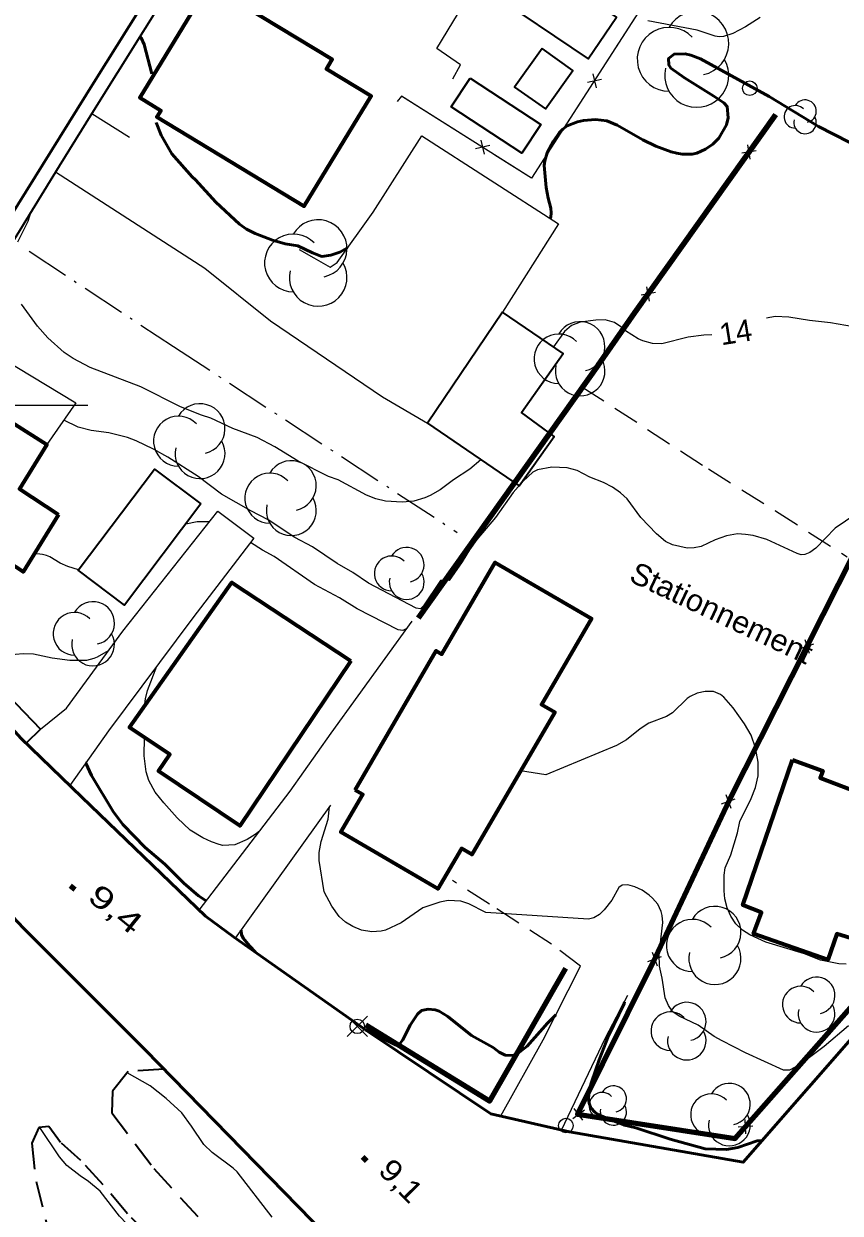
# Model space of a CAD drawing. Extents: x 356765 to 358572, y 5103174 to 5104650.
# Drawn here: x 357900.6 to 357956.9, y 5103344.3 to 5103426.3 of the extents above; entities that cross this region are included whole.
import ezdxf
from ezdxf.enums import TextEntityAlignment as Align

# ---------------------------------------------------------------- set-up
doc = ezdxf.new("R2010")
doc.units = 0
doc.header["$LTSCALE"] = 0.6
doc.linetypes.add('DOT_DASHED', pattern=[7.7, 5, -1.2, 0.3, -1.2])
doc.linetypes.add('MEDIUM_DASHED', pattern=[4.5, 3, -1.5])
for name, color, linetype, lineweight in [('1', 7, 'Continuous', 53), ('19', 7, 'Continuous', 13), ('2', 7, 'Continuous', 13), ('21', 7, 'Continuous', 53), ('22', 7, 'Continuous', 35), ('3', 7, 'Continuous', 140), ('31', 7, 'Continuous', 70), ('36', 7, 'Continuous', 13), ('37', 7, 'Continuous', 13), ('4', 7, 'Continuous', 90), ('41', 7, 'DOT_DASHED', 25), ('44', 7, 'Continuous', 25), ('52', 7, 'Continuous', 13), ('61', 7, 'Continuous', 13)]:
    doc.layers.add(name, color=color, linetype=linetype, lineweight=lineweight)

msp = doc.modelspace()

# ---------------------------------------------------------------- linework, layer by layer
at = {"layer": '1'}
for points in [[(357909.41, 5103422.84), (357908.88, 5103424.88), (357908.68, 5103425.34), (357908.59, 5103425.39)], [(357958.56, 5103417.59), (357955.37, 5103419.21), (357951.96, 5103421.29), (357947.23, 5103423.88), (357946.56, 5103424.15), (357946.18, 5103424.22), (357945.42, 5103424.21), (357945.03, 5103423.91), (357945.04, 5103423.47), (357945.19, 5103423.25), (357946.12, 5103422.57), (357948.14, 5103421.32), (357948.84, 5103420.84), (357949.07, 5103420.59), (357949.13, 5103419.82), (357949.02, 5103419.34), (357948.49, 5103418.42), (357948.07, 5103418), (357947.58, 5103417.65), (357946.98, 5103417.38), (357946.65, 5103417.3), (357945.97, 5103417.3), (357945.59, 5103417.38), (357945.2, 5103417.47), (357944.16, 5103417.86), (357943.25, 5103418.3), (357941.48, 5103419.32), (357940.77, 5103419.61), (357940, 5103419.7), (357939.16, 5103419.63), (357938.76, 5103419.55), (357938.04, 5103419.26), (357937.74, 5103419.04), (357937.5, 5103418.79), (357937.09, 5103418.21), (357936.67, 5103417.4), (357936.5, 5103416.86), (357936.46, 5103416.54), (357936.6, 5103415.01), (357936.72, 5103414.28), (357936.91, 5103413.59), (357936.94, 5103413.26), (357936.91, 5103412.97), (357936.86, 5103412.88)], [(357922.91, 5103410.84), (357922.37, 5103410.55), (357921.75, 5103410.34), (357921.13, 5103410.26), (357920.49, 5103410.5), (357919.49, 5103410.98), (357918.6, 5103411.13), (357917.74, 5103411.38), (357916.53, 5103411.84), (357915.94, 5103412.15), (357915.45, 5103412.48), (357913.82, 5103414), (357912.43, 5103415.53), (357912.19, 5103415.74), (357910.79, 5103417.34), (357910.05, 5103418.61), (357909.71, 5103419.49)], [(357913.17, 5103365.82), (357912.64, 5103366.17), (357911.62, 5103367.04), (357910.31, 5103368.34), (357908.96, 5103369.5), (357907.43, 5103371.07), (357906.75, 5103371.98), (357905.26, 5103374.47), (357904.86, 5103375.3), (357904.85, 5103375.31)], [(357916.56, 5103362.28), (357916.16, 5103362.69), (357915.72, 5103363.24), (357915.59, 5103363.5), (357915.57, 5103363.8)], [(357937.26, 5103357.95), (357936.68, 5103357.37), (357935.28, 5103355.79), (357934.76, 5103355.37), (357934.5, 5103355.22), (357934.25, 5103355.15), (357933.77, 5103355.18), (357933.36, 5103355.38), (357932.94, 5103355.7), (357931.44, 5103356.54), (357929.82, 5103357.84), (357929.23, 5103358.2), (357928.95, 5103358.3), (357928.45, 5103358.34), (357928.01, 5103358.25), (357927.72, 5103357.99), (357927.23, 5103357.25), (357926.71, 5103356.24), (357926.46, 5103355.9), (357926.21, 5103355.88), (357924.15, 5103356.91)], [(357951.46, 5103349.28), (357951.14, 5103349.26), (357949.81, 5103348.8), (357949.02, 5103348.66), (357947.56, 5103348.72), (357945.14, 5103349.38), (357942.77, 5103350.15), (357941.99, 5103350.34), (357940.73, 5103350.82), (357940.19, 5103351.08), (357939.96, 5103351.23), (357939.67, 5103351.53), (357939.55, 5103351.86), (357939.51, 5103352.2), (357939.61, 5103352.95), (357939.73, 5103353.37), (357940.24, 5103354.84), (357940.9, 5103356.51), (357941.96, 5103358.74), (357941.99, 5103358.85)]]:
    msp.add_lwpolyline(points, dxfattribs=at)
at = {"layer": '19'}
for p, q in [((357905.29, 5103420.11), (357907.87, 5103418.48)), ((357915.18, 5103363.25), (357921.75, 5103372.41))]:
    msp.add_line(p, q, dxfattribs=at)
for points in [[(357930.15, 5103422.5), (357930.7, 5103423.47), (357929.06, 5103424.59), (357933.79, 5103432.41)], [(357919.58, 5103410.74), (357920.58, 5103410.16), (357921.71, 5103409.52), (357922.19, 5103409.84), (357924.68, 5103413.31), (357928.02, 5103418.58), (357937.44, 5103412.5), (357933.59, 5103406.41)], [(357902.79, 5103416.09), (357913.07, 5103409.45), (357917.59, 5103405.81), (357925.32, 5103400.58), (357928.41, 5103398.76)], [(357896.02, 5103405.07), (357904.19, 5103400.16), (357902.19, 5103397.28)], [(357901.74, 5103377.65), (357903.53, 5103379.11), (357907.42, 5103384.42), (357913.96, 5103392.68), (357916.45, 5103390.82), (357912.24, 5103385.33), (357906.43, 5103377.53), (357903.76, 5103373.76)], [(357912.68, 5103365.18), (357918.96, 5103373.38), (357921.77, 5103377.37), (357927.36, 5103385.11)], [(357933.47, 5103350.98), (357936.38, 5103356.23), (357938.97, 5103361.32)], [(357937.66, 5103350.01), (357940.68, 5103356.37), (357942.23, 5103359.3)]]:
    msp.add_lwpolyline(points, dxfattribs=at)
at = {"layer": '2'}
for points in [[(357951.33, 5103426.74), (357950.34, 5103426.09), (357949.45, 5103425.63), (357948.82, 5103425.43), (357948.52, 5103425.4), (357948.25, 5103425.44), (357947.01, 5103425.86), (357943.6, 5103426.5)], [(357900.19, 5103411.26), (357900.89, 5103412.69), (357901.11, 5103413.36)], [(357932.1, 5103396.24), (357931.34, 5103395.58), (357930.21, 5103394.86), (357929.28, 5103394.16), (357928.61, 5103393.76), (357928.24, 5103393.62), (357927.47, 5103393.38), (357926.66, 5103393.3), (357925.53, 5103393.38), (357924.86, 5103393.54), (357924.21, 5103393.8), (357922.25, 5103394.84), (357921.59, 5103395.09), (357919.5, 5103396.13), (357917.9, 5103397.13), (357916.67, 5103397.78), (357915.01, 5103398.4), (357913.49, 5103399.11), (357912.83, 5103399.3), (357911.39, 5103399.88), (357908.66, 5103401.26), (357905.17, 5103402.59), (357904, 5103403.21), (357903.37, 5103403.63), (357902.25, 5103404.65), (357901.55, 5103405.44), (357900.43, 5103406.97)], [(357948.01, 5103404.84), (357947.46, 5103404.83), (357946.37, 5103404.7), (357944.57, 5103404.22), (357943.92, 5103404.26), (357943.26, 5103404.43), (357942.94, 5103404.58), (357942.06, 5103405.13), (357941.81, 5103405.36), (357941.3, 5103405.7), (357940.67, 5103405.88), (357940.02, 5103405.87), (357938.94, 5103405.72), (357938.33, 5103405.5), (357937.85, 5103405.08), (357937.09, 5103404.03)], [(357958.29, 5103405.3), (357956.19, 5103405.69), (357954.73, 5103405.84), (357953.32, 5103406.07), (357952.38, 5103406.11), (357951.78, 5103406.01)], [(357958.64, 5103392.97), (357956.52, 5103391.51), (357955.18, 5103390.13), (357954.77, 5103389.84), (357954.41, 5103389.71), (357954.16, 5103389.68), (357953.88, 5103389.76), (357951.79, 5103390.74), (357950.85, 5103391.01), (357950.33, 5103391.09), (357949.79, 5103391.12), (357949.01, 5103391), (357948.23, 5103390.72), (357947.28, 5103390.26), (357946.79, 5103390.16), (357946.32, 5103390.15), (357945.29, 5103390.36), (357944.82, 5103390.59), (357944.19, 5103391.13), (357943.11, 5103392.26), (357942.18, 5103393.53), (357941.72, 5103393.96), (357941.17, 5103394.34), (357940.54, 5103394.66), (357939.6, 5103395.04), (357938.72, 5103395.49), (357938.05, 5103395.68), (357936.99, 5103395.73), (357936, 5103395.54), (357935.67, 5103395.37), (357935.01, 5103394.75), (357934.33, 5103393.98), (357933.09, 5103392.26), (357931.81, 5103390.74), (357931.3, 5103390.03), (357930.81, 5103389.2), (357929.91, 5103387.92), (357929.71, 5103387.95), (357929.32, 5103387.92), (357928.14, 5103386.16), (357927.93, 5103385.95), (357927.63, 5103386.01), (357924.34, 5103387.73), (357923.26, 5103388.45), (357922.2, 5103389.08), (357920.49, 5103390.24), (357919.28, 5103390.88), (357917.43, 5103392.09), (357916.24, 5103392.71), (357914.23, 5103393.87), (357912.61, 5103395.09), (357910.52, 5103396.42), (357909.54, 5103396.96), (357908.33, 5103397.54), (357907.74, 5103397.76), (357906.45, 5103398.09), (357905.23, 5103398.26), (357904.35, 5103398.48), (357903.35, 5103398.96)], [(357913.38, 5103391.95), (357912.55, 5103391.95), (357911.75, 5103391.8)], [(357926.98, 5103384.59), (357926.71, 5103384.47), (357926.39, 5103384.51), (357923.57, 5103385.95), (357922.34, 5103386.71), (357920.63, 5103387.63), (357917.84, 5103389.57), (357917.04, 5103390), (357916.22, 5103390.52)], [(357904.37, 5103388.65), (357903.62, 5103388.88), (357903.1, 5103389.11), (357902.39, 5103389.54), (357902.15, 5103389.63), (357901.88, 5103389.71), (357901.32, 5103389.76)], [(357906.43, 5103383.06), (357906.41, 5103383.05), (357905.66, 5103382.62), (357905.41, 5103382.53), (357904.92, 5103382.4), (357903.76, 5103382.38), (357902.55, 5103382.55), (357901.27, 5103382.83), (357900.56, 5103382.84), (357898.96, 5103382.72), (357898.39, 5103382.84), (357898.1, 5103382.96), (357897.54, 5103383.26), (357897.31, 5103383.45), (357896.58, 5103384.2), (357895.4, 5103385.2), (357894.93, 5103385.66), (357893.42, 5103387.43), (357892.42, 5103388.25), (357891.42, 5103388.9)], [(357908.91, 5103379.25), (357908.97, 5103379.74), (357909.12, 5103380.33), (357909.76, 5103381.99)], [(357957.26, 5103361.45), (357956.77, 5103361.47), (357955.5, 5103361.73), (357954.39, 5103362.16), (357951.72, 5103362.97), (357950.63, 5103363.48), (357950.13, 5103363.8), (357949.67, 5103364.24), (357949.33, 5103364.76), (357949.07, 5103365.34), (357948.9, 5103365.96), (357948.85, 5103366.51), (357948.86, 5103367.59), (357948.92, 5103368.09), (357949.31, 5103368.98), (357949.77, 5103370.51), (357949.95, 5103371.28), (357950.71, 5103372.87), (357951.02, 5103373.63), (357951.2, 5103374.43), (357951.21, 5103375.05), (357951.2, 5103375.38), (357951.02, 5103376.36), (357950.71, 5103377.24), (357950.26, 5103378.03), (357949.48, 5103379.13), (357948.83, 5103379.86), (357948.6, 5103380.05), (357948.13, 5103380.26), (357947.56, 5103380.26), (357946.99, 5103380.13), (357946.51, 5103379.91), (357946.31, 5103379.76), (357945.29, 5103378.79), (357944.89, 5103378.53), (357943.66, 5103378.08), (357943.06, 5103377.67), (357942.12, 5103376.93), (357941.43, 5103376.53), (357936.57, 5103374.5), (357934.83, 5103374.78)], [(357916.84, 5103370.61), (357916.55, 5103370.4), (357915.98, 5103370.05), (357915.13, 5103369.67), (357914.32, 5103369.63), (357914.05, 5103369.7), (357913.52, 5103369.88), (357912.93, 5103370.16), (357912.07, 5103370.69), (357911.17, 5103371.55), (357910.24, 5103372.57), (357909.65, 5103373.32), (357909.21, 5103374.11), (357909.03, 5103374.71), (357908.9, 5103375.82), (357908.92, 5103377.07)], [(357957.43, 5103357.19), (357955.74, 5103355.76), (357954.1, 5103354.53), (357953.37, 5103354.13), (357952.95, 5103354.13), (357950.34, 5103355.34), (357948.73, 5103356.16), (357948.18, 5103356.46), (357947.07, 5103357.24), (357945.75, 5103357.86), (357945.33, 5103358.16), (357945.02, 5103358.59), (357944.8, 5103359.12), (357944.59, 5103360.49), (357944.41, 5103361.3), (357944.39, 5103362.13), (357944.64, 5103364.33), (357944.59, 5103364.8), (357944.52, 5103365.08), (357944.28, 5103365.58), (357943.93, 5103366.01), (357943.7, 5103366.2), (357943.21, 5103366.55), (357942.71, 5103366.79), (357942.23, 5103366.91), (357941.83, 5103366.9), (357941.6, 5103366.73), (357941.11, 5103365.86), (357940.6, 5103365.19), (357940.26, 5103364.88), (357939.87, 5103364.65), (357939.5, 5103364.55), (357932.44, 5103365.01), (357931.27, 5103365.61), (357930.72, 5103365.8), (357929.84, 5103365.84), (357929.26, 5103365.73), (357928.1, 5103365.33), (357926.6, 5103364.3), (357925.53, 5103363.8), (357925.22, 5103363.72), (357924.58, 5103363.67), (357923.87, 5103363.8), (357923.26, 5103364.05), (357922.77, 5103364.34), (357922.33, 5103364.74), (357921.83, 5103365.45), (357921.29, 5103366.43), (357920.95, 5103368.59), (357920.94, 5103369.15), (357921.09, 5103369.9), (357921.58, 5103371.46), (357921.66, 5103372.29)], [(357917.7, 5103344.01), (357915.3, 5103347.12), (357915.03, 5103347.38), (357913.57, 5103348.45), (357913, 5103349.01), (357912.16, 5103350.28), (357911.48, 5103351.19), (357910.4, 5103352.18), (357909.31, 5103353.05), (357907.71, 5103353.96)], [(357913, 5103338.81), (357912.97, 5103338.84), (357911.85, 5103339.84), (357910.63, 5103341.26), (357910.12, 5103341.76), (357909.58, 5103342.2), (357908.27, 5103343.04), (357907.69, 5103343.53), (357907.18, 5103344.08), (357905.85, 5103345.8), (357905.06, 5103346.45), (357904.47, 5103346.84), (357903.55, 5103347.57), (357903.05, 5103348.15), (357901.7, 5103350.19)]]:
    msp.add_lwpolyline(points, dxfattribs=at)
at = {"layer": '21'}
for points in [[(357968.1, 5103368.3), (357950.16, 5103347.79), (357938.2, 5103349.88), (357932.79, 5103351.12), (357924.2, 5103356.88), (357915.04, 5103363.34), (357913.11, 5103364.76), (357904.59, 5103372.96), (357900.39, 5103377.03), (357888.48, 5103390.34), (357887.91, 5103391.12), (357887.76, 5103391.67), (357887.75, 5103392.34), (357887.79, 5103393.05), (357888.24, 5103394.37), (357889.76, 5103397.08), (357905.42, 5103422.26), (357919.29, 5103444.41)], [(357955.61, 5103307.38), (357933.91, 5103330), (357919.47, 5103344.75), (357908.95, 5103355.54), (357900.59, 5103363.91), (357893.31, 5103371.59), (357886.65, 5103379.41), (357881.48, 5103385.7), (357878.57, 5103388.8), (357875.34, 5103393.07), (357870.7, 5103396.91), (357864.54, 5103401.74), (357859.76, 5103405.49), (357853.71, 5103410.59), (357848.09, 5103415.8)]]:
    msp.add_lwpolyline(points, dxfattribs=at)
at = {"layer": '21', "linetype": 'MEDIUM_DASHED', "lineweight": 35}
for points in [[(357910.26, 5103354.2), (357907.78, 5103354.05), (357906.71, 5103352.69), (357906.65, 5103351.2), (357909.56, 5103347.36), (357914.13, 5103342.36), (357923.19, 5103332.53), (357929.1, 5103326.16), (357941.46, 5103312.76), (357946.89, 5103306.65), (357952.2, 5103301.01)], [(357944.79, 5103304.55), (357941.47, 5103308.18), (357934.12, 5103316.22), (357914.92, 5103336.84), (357907.74, 5103344.24), (357906.07, 5103346.23), (357904.53, 5103347.9), (357903.13, 5103349.16), (357902.32, 5103350.26), (357901.64, 5103350.18), (357901.14, 5103349.11), (357901.44, 5103346.47), (357902.36, 5103342.76), (357904.34, 5103339.13), (357908.43, 5103333.42), (357911.53, 5103329.74), (357914.84, 5103326.01), (357926.81, 5103313.14)]]:
    msp.add_lwpolyline(points, dxfattribs=at)
at = {"layer": '22'}
msp.add_lwpolyline([(357912.48, 5103431.63), (357905.29, 5103420.11), (357903.03, 5103416.49), (357895.49, 5103404.22), (357890.22, 5103396.24), (357889.41, 5103394.71), (357888.85, 5103393.01), (357889, 5103391.84), (357890.46, 5103390), (357896.68, 5103382.92), (357901.74, 5103377.65), (357900.75, 5103376.68)], dxfattribs=at)
at = {"layer": '3'}
for p, q in [((357903.79, 5103366.85), (357904.1, 5103366.6)), ((357923.93, 5103348.17), (357924.21, 5103347.89))]:
    msp.add_line(p, q, dxfattribs=at)
at = {"layer": '31', "lineweight": 35}
for points in [[(357936.8, 5103429.89), (357934.85, 5103427.02), (357939.49, 5103423.88), (357941.43, 5103426.75), (357936.8, 5103429.89)], [(357936.31, 5103424.6), (357934.42, 5103421.94), (357936.55, 5103420.43), (357938.44, 5103423.08), (357936.31, 5103424.6)], [(357931.36, 5103422.55), (357936.22, 5103419.36), (357934.92, 5103417.37), (357930.05, 5103420.57), (357931.36, 5103422.55)], [(357933.59, 5103406.41), (357928.41, 5103398.76), (357934.73, 5103394.43), (357937.14, 5103397.83), (357934.89, 5103399.49), (357937.76, 5103403.57), (357933.59, 5103406.41)], [(357912.79, 5103393.2), (357907.54, 5103386.21), (357904.34, 5103388.61), (357909.6, 5103395.59), (357912.79, 5103393.2)]]:
    msp.add_lwpolyline(points, close=True, dxfattribs=at)
at = {"layer": '31'}
for points in [[(357913.33, 5103429.02), (357908.58, 5103421.21), (357910.04, 5103420.32), (357909.77, 5103419.89), (357919.92, 5103413.72), (357924.53, 5103421.31), (357921.45, 5103423.18), (357921.85, 5103423.84), (357913.33, 5103429.02)], [(357902.98, 5103392.45), (357900.54, 5103388.5), (357891.6, 5103394.34), (357893.24, 5103396.92), (357891.95, 5103397.76), (357893.59, 5103400.38), (357894.72, 5103399.67), (357895.8, 5103401.34), (357902.19, 5103397.28), (357900.3, 5103394.24), (357902.98, 5103392.45)], [(357923.42, 5103373.46), (357929.01, 5103383.06), (357929.4, 5103382.83), (357933.08, 5103389.16), (357939.72, 5103385.29), (357936.26, 5103379.36), (357937.18, 5103378.82), (357931.46, 5103369.01), (357930.75, 5103369.43), (357929.12, 5103366.65), (357922.44, 5103370.55), (357923.96, 5103373.15), (357923.42, 5103373.46)], [(357923.13, 5103382.36), (357915.49, 5103370.99), (357909.88, 5103374.76), (357910.65, 5103375.92), (357907.87, 5103377.78), (357914.92, 5103387.76), (357923.13, 5103382.36)], [(357953.58, 5103375.55), (357955.67, 5103374.79), (357955.48, 5103374.29), (357958.06, 5103373.32), (357957.83, 5103372.74), (357962.18, 5103371.12), (357959.29, 5103362.72), (357956.62, 5103363.55), (357956, 5103361.75), (357950.88, 5103363.55), (357951.44, 5103365.01), (357950.15, 5103365.51), (357953.58, 5103375.55)]]:
    msp.add_lwpolyline(points, close=True, dxfattribs=at)
at = {"layer": '36'}
for p, q in [((357924.28, 5103356.45), (357922.87, 5103357.86)), ((357922.87, 5103356.45), (357924.28, 5103357.86))]:
    msp.add_line(p, q, dxfattribs=at)
for centre in [(357950.6238, 5103421.8571), (357923.5768, 5103357.1574), (357937.9538, 5103350.3171)]:
    msp.add_circle(centre, 0.5, dxfattribs=at)
at = {"layer": '37'}
for p, q in [((357943.17, 5103427.42), (357940.46, 5103423.22)), ((357939.43, 5103422.27), (357940.41, 5103422.48)), ((357939.82, 5103422.86), (357940.03, 5103421.89)), ((357939.38, 5103421.53), (357936.67, 5103417.33)), ((357931.36, 5103418.32), (357927.14, 5103421)), ((357951.15, 5103418.28), (357952.41, 5103420.05)), ((357932.1, 5103418.28), (357932.32, 5103417.3)), ((357932.7, 5103417.9), (357931.72, 5103417.68)), ((357951.06, 5103417.54), (357950.08, 5103417.38)), ((357950.65, 5103416.97), (357950.49, 5103417.95)), ((357947.1, 5103412.57), (357949.99, 5103416.65)), ((357944.2, 5103408.49), (357947.1, 5103412.57)), ((357944.12, 5103407.76), (357943.13, 5103407.59)), ((357943.71, 5103407.18), (357943.54, 5103408.17)), ((357957.27, 5103388.73), (357955.02, 5103384.27)), ((357954.41, 5103383.85), (357954.72, 5103382.9)), ((357954.09, 5103383.22), (357955.04, 5103383.54)), ((357954.11, 5103382.49), (357951.86, 5103378.02)), ((357951.86, 5103378.02), (357949.6, 5103373.56)), ((357948.98, 5103373.14), (357949.32, 5103372.2)), ((357948.68, 5103372.5), (357949.62, 5103372.84)), ((357948.73, 5103371.76), (357946.61, 5103367.23)), ((357946.61, 5103367.23), (357944.49, 5103362.71)), ((357943.6, 5103361.63), (357944.54, 5103361.97)), ((357943.9, 5103362.27), (357944.24, 5103361.33)), ((357943.63, 5103360.9), (357941.4, 5103356.42)), ((357954.3, 5103354.74), (357957.6, 5103358.49)), ((357941.4, 5103356.42), (357939.18, 5103351.95)), ((357950.99, 5103350.99), (357954.3, 5103354.74)), ((357938.42, 5103350.8), (357939.23, 5103351.4)), ((357939.12, 5103350.7), (357938.53, 5103351.5)), ((357939.81, 5103350.95), (357944.75, 5103350.18)), ((357950.83, 5103350.27), (357949.83, 5103350.21)), ((357950.36, 5103349.74), (357950.3, 5103350.74))]:
    msp.add_line(p, q, dxfattribs=at)
for points in [[(357943.17, 5103427.42), (357935.59, 5103415.65), (357926.63, 5103421.32), (357926.32, 5103420.95)], [(357927.14, 5103421), (357926.63, 5103421.32), (357926.32, 5103420.95)], [(357936.67, 5103417.33), (357935.59, 5103415.65), (357933.05, 5103417.25)], [(357940.17, 5103402.77), (357942.71, 5103406.39), (357943.04, 5103406.86)], [(357944.75, 5103350.18), (357949.62, 5103349.43), (357949.67, 5103349.49)]]:
    msp.add_lwpolyline(points, dxfattribs=at)
at = {"layer": '37', "lineweight": 158}
for points in [[(357940.17, 5103402.77), (357942.71, 5103406.39), (357952.41, 5103420.05)], [(357968.73, 5103409.82), (357958.88, 5103391.91), (357949.2, 5103372.77), (357943.93, 5103361.51), (357938.76, 5103351.11), (357949.62, 5103349.43), (357958.06, 5103359.01), (357967.62, 5103369.65)]]:
    msp.add_lwpolyline(points, dxfattribs=at)
at = {"layer": '37', "lineweight": 90}
msp.add_lwpolyline([(357937.93, 5103361.16), (357932.68, 5103351.99), (357924.17, 5103357.24)], dxfattribs=at)
at = {"layer": '4', "lineweight": 140}
msp.add_line((357940.17, 5103402.77), (357927.78, 5103385.31), dxfattribs=at)
at = {"layer": '41'}
msp.add_lwpolyline([(357900.96, 5103410.62), (357910.9, 5103404.05), (357930.46, 5103391.23)], dxfattribs=at)
at = {"layer": '44'}
for centre, radius, start, end in [((357946.9711, 5103424.9528), 2.2054, 282.26917, 149.72626), ((357945.0745, 5103423.8501), 2.2054, 44.11537, 269.80396), ((357946.9711, 5103422.7474), 2.2054, 166.93686, 29.62122), ((357953.7663, 5103419.8876), 0.7769, 44.11537, 269.80396), ((357954.4345, 5103420.2761), 0.7769, 282.26917, 149.72626), ((357954.4345, 5103419.4992), 0.7769, 166.93686, 29.62122), ((357920.8797, 5103410.7983), 1.9864, 282.26917, 149.72626), ((357919.1714, 5103409.8051), 1.9864, 44.11537, 269.80396), ((357920.8797, 5103408.8119), 1.9864, 166.93686, 29.62122), ((357938.933, 5103404.0523), 1.707, 282.26917, 149.72626), ((357937.4649, 5103403.1988), 1.707, 44.11537, 269.80396), ((357938.933, 5103402.3453), 1.707, 166.93686, 29.62122), ((357912.7391, 5103398.3799), 1.7217, 282.26917, 149.72626), ((357911.2584, 5103397.5191), 1.7217, 44.11537, 269.80396), ((357912.7391, 5103396.6583), 1.7217, 166.93686, 29.62122), ((357919.0291, 5103394.4499), 1.7216, 282.26917, 149.72626), ((357917.5485, 5103393.5891), 1.7216, 44.11537, 269.80396), ((357919.0291, 5103392.7283), 1.7216, 166.93686, 29.62122), ((357925.9498, 5103388.3972), 1.1987, 44.11537, 269.80396), ((357926.9807, 5103388.9966), 1.1987, 282.26917, 149.72626), ((357926.9807, 5103387.7979), 1.1987, 166.93686, 29.62122), ((357905.3661, 5103384.9711), 1.4752, 282.26917, 149.72626), ((357904.0975, 5103384.2335), 1.4752, 44.11537, 269.80396), ((357905.3661, 5103383.4959), 1.4752, 166.93686, 29.62122), ((357948.221, 5103363.6398), 1.798, 282.26917, 149.72626), ((357946.6747, 5103362.7408), 1.798, 44.11537, 269.80396), ((357948.221, 5103361.8418), 1.798, 166.93686, 29.62122), ((357954.1399, 5103358.6588), 1.2662, 44.11537, 269.80396), ((357955.2289, 5103359.2919), 1.2662, 282.26917, 149.72626), ((357946.2839, 5103357.4932), 1.3262, 282.26917, 149.72626), ((357955.2289, 5103358.0256), 1.2662, 166.93686, 29.62122), ((357945.1434, 5103356.8301), 1.3262, 44.11537, 269.80396), ((357946.2839, 5103356.167), 1.3262, 166.93686, 29.62122), ((357940.4503, 5103351.7005), 0.9036, 44.11537, 269.80396), ((357941.2274, 5103352.1523), 0.9036, 282.26917, 149.72626), ((357947.9848, 5103351.0726), 1.4361, 44.11537, 269.80396), ((357949.2198, 5103351.7907), 1.4361, 282.26917, 149.72626), ((357941.2274, 5103351.2487), 0.9036, 166.93686, 29.62122), ((357949.2198, 5103350.3546), 1.4361, 166.93686, 29.62122)]:
    msp.add_arc(centre, radius, start, end, dxfattribs=at)
at = {"layer": '52', "linetype": 'MEDIUM_DASHED'}
for points in [[(357939.06, 5103401.27), (357947.78, 5103395.6), (357952.39, 5103392.71), (357957.33, 5103389.54)], [(357938.97, 5103361.32), (357936.97, 5103362.82), (357932.68, 5103365.58), (357930.13, 5103367.21)]]:
    msp.add_lwpolyline(points, dxfattribs=at)
at = {"layer": '61'}
msp.add_line((357895, 5103400), (357905, 5103400), dxfattribs=at)

# ---------------------------------------------------------------- texts
at = {"layer": '2'}
msp.add_text('14', height=1.5, rotation=9.048, dxfattribs=at).set_placement((357949.767, 5103404.3015), align=Align.CENTER)
at = {"layer": '3'}
for s, rotation, width, p in [('9,4    ', 320.991, 1.45, (357904.89, 5103365.93)), ('9,1    ', 314.619, 1.15, (357924.94, 5103347.13))]:
    msp.add_text(s, height=1.5, rotation=rotation, dxfattribs=dict(at, width=width)).set_placement(p)
at = {"layer": '52', "width": 1.05}
msp.add_text('Stationnement', height=1.5, rotation=334.72, dxfattribs=at).set_placement((357942.22, 5103387.9))

doc.saveas('drawing.dxf')
